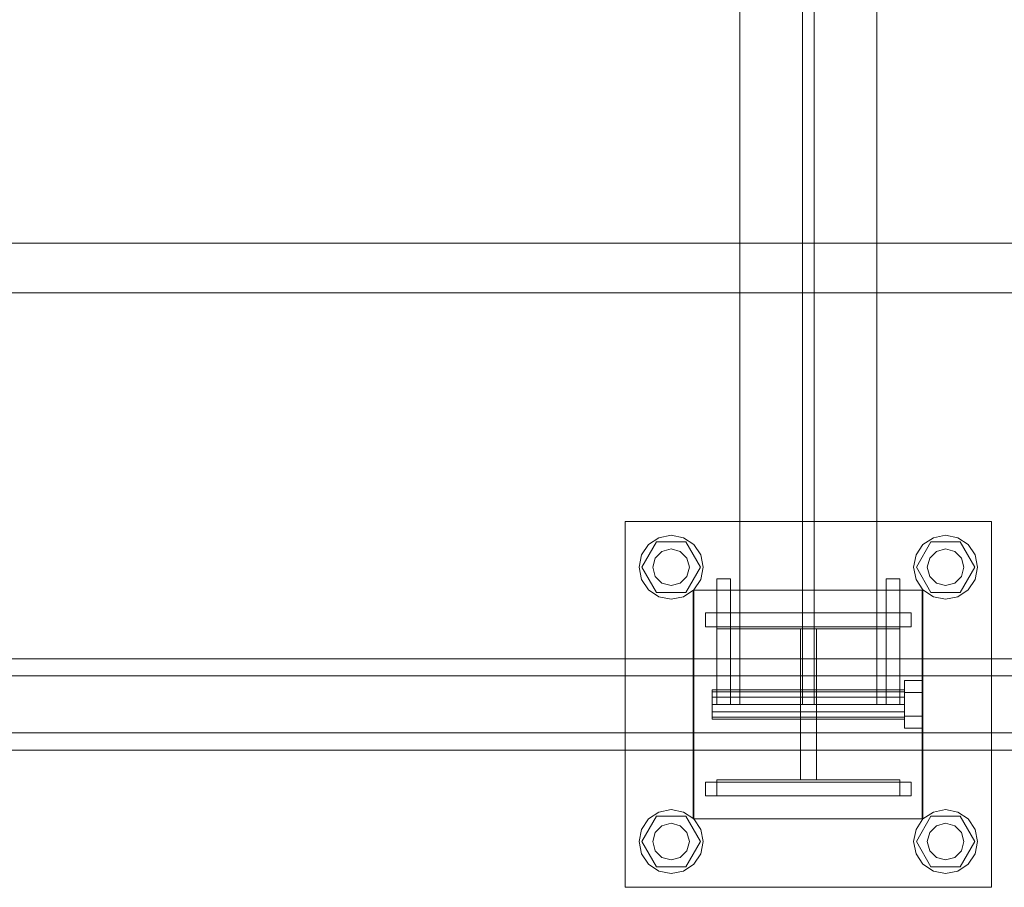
# Model space of a CAD drawing. Header units: millimetres. Extents: x -1970 to 61924, y -58230 to 6847.
# Tile 492 of 656: x 18683 to 19113, y -18510 to -18130. Entities that reach past the tile are written whole.
import ezdxf

# ---------------------------------------------------------------- set-up
doc = ezdxf.new("R2010")
doc.units = ezdxf.units.MM
doc.layers.add('superior_C02', color=7, linetype='Continuous', lineweight=0)

msp = doc.modelspace()

# ---------------------------------------------------------------- linework, layer by layer
at = {"layer": 'superior_C02'}
for p, q in [((18997.51, -17570), (18997.51, -18430)), ((19025.01, -17570), (19025.01, -18430)), ((19030.01, -18430), (19030.01, -17570)), ((19057.51, -18430), (19057.51, -17570)), ((19160.686, -18228.298), (18224.729, -18228.298)), ((18226.507, -18228.298), (19162.465, -18228.298)), ((24634.01, -18250), (15575.415, -18250)), ((15576.913, -18250), (24635.508, -18250)), ((18947.51, -18510), (18947.51, -18350)), ((18947.51, -18350), (19107.51, -18350)), ((19107.51, -18350), (19107.51, -18510)), ((18954.71, -18370), (18961.11, -18358.915)), ((18957.61, -18360.101), (18962.152, -18357.066)), ((18961.11, -18358.915), (18973.91, -18358.915)), ((18962.152, -18357.066), (18967.51, -18356)), ((18967.51, -18356), (18972.867, -18357.066)), ((18972.867, -18357.066), (18977.409, -18360.101)), ((18973.91, -18358.915), (18980.31, -18370)), ((19074.71, -18370), (19081.11, -18358.915)), ((19077.61, -18360.101), (19082.152, -18357.066)), ((19081.11, -18358.915), (19093.91, -18358.915)), ((19082.152, -18357.066), (19087.51, -18356)), ((19087.51, -18356), (19092.867, -18357.066)), ((19092.867, -18357.066), (19097.409, -18360.101)), ((19093.91, -18358.915), (19100.31, -18370)), ((18954.575, -18364.642), (18957.61, -18360.101)), ((18960.581, -18366), (18963.51, -18363.072)), ((18963.51, -18363.072), (18967.51, -18362)), ((18967.51, -18362), (18971.51, -18363.072)), ((18971.51, -18363.072), (18974.438, -18366)), ((18977.409, -18360.101), (18980.444, -18364.642)), ((19074.575, -18364.642), (19077.61, -18360.101)), ((19080.581, -18366), (19083.51, -18363.072)), ((19083.51, -18363.072), (19087.51, -18362)), ((19087.51, -18362), (19091.51, -18363.072)), ((19091.51, -18363.072), (19094.438, -18366)), ((19097.409, -18360.101), (19100.444, -18364.642)), ((18953.51, -18370), (18954.575, -18364.642)), ((18959.51, -18370), (18960.581, -18366)), ((18974.438, -18366), (18975.51, -18370)), ((18980.444, -18364.642), (18981.51, -18370)), ((19073.51, -18370), (19074.575, -18364.642)), ((19079.51, -18370), (19080.581, -18366)), ((19094.438, -18366), (19095.51, -18370)), ((19100.444, -18364.642), (19101.51, -18370)), ((18954.575, -18375.358), (18953.51, -18370)), ((18961.11, -18381.085), (18954.71, -18370)), ((18960.581, -18374), (18959.51, -18370)), ((18980.31, -18370), (18973.91, -18381.085)), ((18975.51, -18370), (18974.438, -18374)), ((18981.51, -18370), (18980.444, -18375.358)), ((19074.575, -18375.358), (19073.51, -18370)), ((19081.11, -18381.085), (19074.71, -18370)), ((19080.581, -18374), (19079.51, -18370)), ((19100.31, -18370), (19093.91, -18381.085)), ((19095.51, -18370), (19094.438, -18374)), ((19101.51, -18370), (19100.444, -18375.358)), ((18957.61, -18379.899), (18954.575, -18375.358)), ((18963.51, -18376.928), (18960.581, -18374)), ((18967.51, -18378), (18963.51, -18376.928)), ((18971.51, -18376.928), (18967.51, -18378)), ((18974.438, -18374), (18971.51, -18376.928)), ((18980.444, -18375.358), (18977.409, -18379.899)), ((18987.51, -18430), (18987.51, -18375)), ((18987.51, -18375), (18993.51, -18375)), ((18993.51, -18430), (18993.51, -18375)), ((19061.51, -18430), (19061.51, -18375)), ((19061.51, -18375), (19067.51, -18375)), ((19067.51, -18430), (19067.51, -18375)), ((19077.61, -18379.899), (19074.575, -18375.358)), ((19083.51, -18376.928), (19080.581, -18374)), ((19087.51, -18378), (19083.51, -18376.928)), ((19091.51, -18376.928), (19087.51, -18378)), ((19094.438, -18374), (19091.51, -18376.928)), ((19100.444, -18375.358), (19097.409, -18379.899)), ((18962.152, -18382.934), (18957.61, -18379.899)), ((18973.91, -18381.085), (18961.11, -18381.085)), ((18977.409, -18379.899), (18972.867, -18382.934)), ((18977.212, -18480), (18977.212, -18380)), ((18977.212, -18380), (19077.212, -18380)), ((18977.51, -18480), (18977.51, -18380)), ((18977.51, -18380), (19077.51, -18380)), ((19077.212, -18380), (19077.212, -18480)), ((19077.51, -18380), (19077.51, -18480)), ((19082.152, -18382.934), (19077.61, -18379.899)), ((19093.91, -18381.085), (19081.11, -18381.085)), ((19097.409, -18379.899), (19092.867, -18382.934)), ((18967.51, -18384), (18962.152, -18382.934)), ((18972.867, -18382.934), (18967.51, -18384)), ((19087.51, -18384), (19082.152, -18382.934)), ((19092.867, -18382.934), (19087.51, -18384)), ((18982.51, -18390), (19072.51, -18390)), ((18982.51, -18396), (18982.51, -18390)), ((18987.51, -18397), (18987.51, -18390)), ((18987.51, -18390), (19067.51, -18390)), ((19067.51, -18390), (19067.51, -18397)), ((19072.51, -18396), (19072.51, -18390)), ((18982.51, -18396), (19072.51, -18396)), ((19067.51, -18397), (18987.51, -18397)), ((19024.01, -18463), (19024.01, -18397)), ((19024.01, -18397), (19031.01, -18397)), ((19031.01, -18397), (19031.01, -18463)), ((19339.287, -18410), (18193.828, -18410)), ((18205.75, -18410), (19351.209, -18410)), ((19394.427, -18410), (18248.967, -18410)), ((18263.87, -18410), (19409.329, -18410)), ((19338.593, -18417.5), (18249.764, -18417.5)), ((18263.073, -18417.5), (19351.903, -18417.5)), ((19069.51, -18424.8), (19069.51, -18419.6)), ((19077.51, -18419.6), (19069.51, -18419.6)), ((19077.51, -18419.6), (19077.51, -18424.8)), ((18985.51, -18424.457), (18985.51, -18423.6)), ((19069.51, -18423.6), (18985.51, -18423.6)), ((19069.51, -18423.6), (19069.51, -18424.457)), ((18985.51, -18424.457), (18985.51, -18426.8)), ((18985.51, -18424.457), (19069.51, -18424.457)), ((18985.51, -18426.8), (18985.51, -18430)), ((18985.51, -18426.8), (19069.51, -18426.8)), ((19069.51, -18424.457), (19069.51, -18426.8)), ((19069.51, -18424.8), (19069.51, -18435.2)), ((19069.51, -18424.8), (19077.51, -18424.8)), ((19069.51, -18426.8), (19069.51, -18430)), ((19077.51, -18424.8), (19077.51, -18435.2)), ((18985.51, -18430), (18985.51, -18433.2)), ((18985.51, -18430), (19069.51, -18430)), ((18987.51, -18430), (18993.51, -18430)), ((19057.51, -18430), (18997.51, -18430)), ((19030.01, -18430), (19025.01, -18430)), ((19061.51, -18430), (19067.51, -18430)), ((19069.51, -18430), (19069.51, -18433.2)), ((18985.51, -18433.2), (18985.51, -18435.543)), ((18985.51, -18433.2), (19069.51, -18433.2)), ((18985.51, -18435.543), (18985.51, -18436.4)), ((18985.51, -18435.543), (19069.51, -18435.543)), ((18985.51, -18436.4), (19069.51, -18436.4)), ((19069.51, -18433.2), (19069.51, -18435.543)), ((19069.51, -18435.2), (19069.51, -18440.4)), ((19069.51, -18435.2), (19077.51, -18435.2)), ((19069.51, -18435.543), (19069.51, -18436.4)), ((19077.51, -18435.2), (19077.51, -18440.4)), ((19069.51, -18440.4), (19077.51, -18440.4)), ((18249.764, -18442.5), (19338.593, -18442.5)), ((18263.073, -18442.5), (19351.903, -18442.5)), ((18193.828, -18450), (19339.287, -18450)), ((18205.75, -18450), (19351.209, -18450)), ((18248.967, -18450), (19394.427, -18450)), ((18263.87, -18450), (19409.329, -18450)), ((18987.51, -18470), (18987.51, -18463)), ((18987.51, -18463), (19067.51, -18463)), ((19031.01, -18463), (19024.01, -18463)), ((19067.51, -18463), (19067.51, -18470)), ((18982.51, -18464), (19072.51, -18464)), ((18982.51, -18470), (18982.51, -18464)), ((19072.51, -18470), (19072.51, -18464)), ((18982.51, -18470), (19072.51, -18470)), ((19067.51, -18470), (18987.51, -18470)), ((18962.152, -18477.066), (18967.51, -18476)), ((18967.51, -18476), (18972.867, -18477.066)), ((19082.152, -18477.066), (19087.51, -18476)), ((19087.51, -18476), (19092.867, -18477.066)), ((18954.575, -18484.642), (18957.61, -18480.101)), ((18954.71, -18490), (18961.11, -18478.915)), ((18957.61, -18480.101), (18962.152, -18477.066)), ((18961.11, -18478.915), (18973.91, -18478.915)), ((18972.867, -18477.066), (18977.409, -18480.101)), ((18973.91, -18478.915), (18980.31, -18490)), ((19077.212, -18480), (18977.212, -18480)), ((18977.409, -18480.101), (18980.444, -18484.642)), ((19077.51, -18480), (18977.51, -18480)), ((19074.575, -18484.642), (19077.61, -18480.101)), ((19074.71, -18490), (19081.11, -18478.915)), ((19077.61, -18480.101), (19082.152, -18477.066)), ((19081.11, -18478.915), (19093.91, -18478.915)), ((19092.867, -18477.066), (19097.409, -18480.101)), ((19093.91, -18478.915), (19100.31, -18490)), ((19097.409, -18480.101), (19100.444, -18484.642)), ((18953.51, -18490), (18954.575, -18484.642)), ((18960.581, -18486), (18963.51, -18483.072)), ((18963.51, -18483.072), (18967.51, -18482)), ((18967.51, -18482), (18971.51, -18483.072)), ((18971.51, -18483.072), (18974.438, -18486)), ((18980.444, -18484.642), (18981.51, -18490)), ((19073.51, -18490), (19074.575, -18484.642)), ((19080.581, -18486), (19083.51, -18483.072)), ((19083.51, -18483.072), (19087.51, -18482)), ((19087.51, -18482), (19091.51, -18483.072)), ((19091.51, -18483.072), (19094.438, -18486)), ((19100.444, -18484.642), (19101.51, -18490)), ((18959.51, -18490), (18960.581, -18486)), ((18974.438, -18486), (18975.51, -18490)), ((19079.51, -18490), (19080.581, -18486)), ((19094.438, -18486), (19095.51, -18490)), ((18954.575, -18495.358), (18953.51, -18490)), ((18961.11, -18501.085), (18954.71, -18490)), ((18960.581, -18494), (18959.51, -18490)), ((18980.31, -18490), (18973.91, -18501.085)), ((18975.51, -18490), (18974.438, -18494)), ((18981.51, -18490), (18980.444, -18495.358)), ((19074.575, -18495.358), (19073.51, -18490)), ((19081.11, -18501.085), (19074.71, -18490)), ((19080.581, -18494), (19079.51, -18490)), ((19100.31, -18490), (19093.91, -18501.085)), ((19095.51, -18490), (19094.438, -18494)), ((19101.51, -18490), (19100.444, -18495.358)), ((18957.61, -18499.899), (18954.575, -18495.358)), ((18963.51, -18496.928), (18960.581, -18494)), ((18967.51, -18498), (18963.51, -18496.928)), ((18971.51, -18496.928), (18967.51, -18498)), ((18974.438, -18494), (18971.51, -18496.928)), ((18980.444, -18495.358), (18977.409, -18499.899)), ((19077.61, -18499.899), (19074.575, -18495.358)), ((19083.51, -18496.928), (19080.581, -18494)), ((19087.51, -18498), (19083.51, -18496.928)), ((19091.51, -18496.928), (19087.51, -18498)), ((19094.438, -18494), (19091.51, -18496.928)), ((19100.444, -18495.358), (19097.409, -18499.899)), ((18962.152, -18502.934), (18957.61, -18499.899)), ((18973.91, -18501.085), (18961.11, -18501.085)), ((18977.409, -18499.899), (18972.867, -18502.934)), ((19082.152, -18502.934), (19077.61, -18499.899)), ((19093.91, -18501.085), (19081.11, -18501.085)), ((19097.409, -18499.899), (19092.867, -18502.934)), ((18967.51, -18504), (18962.152, -18502.934)), ((18972.867, -18502.934), (18967.51, -18504)), ((19087.51, -18504), (19082.152, -18502.934)), ((19092.867, -18502.934), (19087.51, -18504)), ((19107.51, -18510), (18947.51, -18510))]:
    msp.add_line(p, q, dxfattribs=at)

doc.saveas('drawing.dxf')
